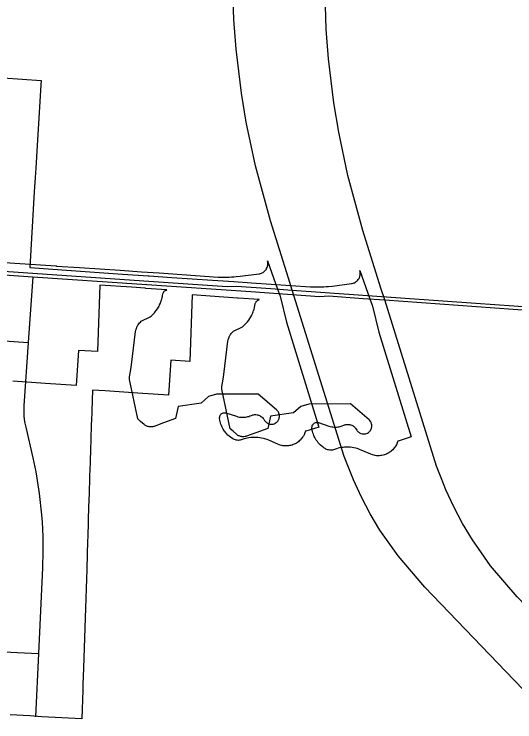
# Model space of a CAD drawing. Extents: x -38.2 to 41.9, y -4 to 24.9.
# Drawn here: x 5.806 to 6.275, y 18.764 to 19.427 of the extents above; entities that cross this region are included whole.
import ezdxf

# ---------------------------------------------------------------- set-up
doc = ezdxf.new("R2010")
doc.units = 0
for name, color, linetype in [('Default', 7, 'Continuous'), ('GM_X_County_Road', 7, 'Continuous'), ('GM_X_State_Location', 7, 'Continuous'), ('GM_X_Township_Road', 7, 'Continuous'), ('GM_X_Township_Road_Text', 7, 'Continuous')]:
    doc.layers.add(name, color=color, linetype=linetype)

msp = doc.modelspace()

# ---------------------------------------------------------------- linework, layer by layer
at = {"layer": 'Default'}
msp.add_lwpolyline([(5.77313, 19.19585), (5.82118, 19.19255), (5.8212, 19.19255), (5.83581, 19.19155), (5.84516, 19.19091), (5.8453, 19.1909), (5.84552, 19.19088), (5.8457, 19.19087), (5.84574, 19.19087), (5.84575, 19.19087), (5.84605, 19.19084), (5.86753, 19.18937), (5.90546, 19.18682), (5.9255, 19.18545), (5.94212, 19.18432), (5.9974, 19.18055), (5.99901, 19.18049), (6.00109, 19.18042), (6.00326, 19.18039), (6.00554, 19.18041), (6.00771, 19.18047), (6.00989, 19.18056), (6.01206, 19.1807), (6.01423, 19.18087), (6.01791, 19.18126), (6.03567, 19.18351), (6.03623, 19.18361), (6.03706, 19.18382), (6.03795, 19.18414), (6.03847, 19.18437), (6.03937, 19.18488), (6.04015, 19.18543), (6.04072, 19.18592), (6.04132, 19.18653), (6.04192, 19.18726), (6.0424, 19.18797), (6.04268, 19.18846), (6.04307, 19.18932), (6.04333, 19.19003), (6.04353, 19.19076), (6.04367, 19.19151), (6.04375, 19.19236), (6.04376, 19.19311), (6.0437, 19.19396), (6.04334, 19.19568), (6.05277, 19.16923), (6.05486, 19.16344), (6.0552, 19.16248), (6.06118, 19.1381), (6.09157, 19.0399), (6.07928, 19.03609), (6.07902, 19.03601), (6.0785, 19.03443), (6.07812, 19.03352), (6.07769, 19.03262), (6.07705, 19.03146), (6.07633, 19.03036), (6.07574, 19.02956), (6.07511, 19.02879), (6.07421, 19.02783), (6.07324, 19.02692), (6.07248, 19.02629), (6.07141, 19.02552), (6.07057, 19.02498), (6.06942, 19.02434), (6.06852, 19.02391), (6.06761, 19.02353), (6.06649, 19.02315), (6.0654, 19.02284), (6.06411, 19.02256), (6.06313, 19.02242), (6.06181, 19.0223), (6.06049, 19.02228), (6.05917, 19.02234), (6.05786, 19.0225), (6.05688, 19.02269), (6.05528, 19.0231), (6.05373, 19.02365), (6.04478, 19.02761), (6.04312, 19.02826), (6.042, 19.02865), (6.04086, 19.02899), (6.03971, 19.0293), (6.03797, 19.02969), (6.03621, 19.02998), (6.03444, 19.03018), (6.03265, 19.03029), (6.03146, 19.03031), (6.03027, 19.03029), (6.02909, 19.03023), (6.0279, 19.03012), (6.02613, 19.02989), (6.02438, 19.02956), (6.02322, 19.02929), (6.0215, 19.02882), (6.0188, 19.0279), (6.01783, 19.02767), (6.01718, 19.02757), (6.01619, 19.02751), (6.0152, 19.02756), (6.01422, 19.02771), (6.01358, 19.02786), (6.01264, 19.02818), (6.01174, 19.02859), (6.01099, 19.02901), (6.00985, 19.02973), (6.00876, 19.0305), (6.00771, 19.03133), (6.0067, 19.03221), (6.00606, 19.03283), (6.00513, 19.0338), (6.00455, 19.03447), (6.00371, 19.03551), (6.00318, 19.03623), (6.00268, 19.03697), (6.00197, 19.03811), (6.00133, 19.03928), (6.00077, 19.04044), (6.0004, 19.04131), (5.99992, 19.04256), (5.99952, 19.04383), (5.99917, 19.04513), (5.9989, 19.04644), (5.99865, 19.0482), (5.99862, 19.04874), (5.99868, 19.04948), (5.99878, 19.04996), (5.99894, 19.05043), (5.99926, 19.0511), (5.99968, 19.05171), (6.0002, 19.05225), (6.00079, 19.0527), (6.00144, 19.05305), (6.00214, 19.0533), (6.00288, 19.05343), (6.00337, 19.05345), (6.00387, 19.05343), (6.0046, 19.05329), (6.01442, 19.05006), (6.01568, 19.04969), (6.0173, 19.04936), (6.01828, 19.04922), (6.01927, 19.04914), (6.02026, 19.04911), (6.02159, 19.04915), (6.0229, 19.04929), (6.0242, 19.04951), (6.02517, 19.04974), (6.02612, 19.05002), (6.02706, 19.05035), (6.02849, 19.05095), (6.02911, 19.05117), (6.02974, 19.05136), (6.03039, 19.0515), (6.03137, 19.05162), (6.03203, 19.05165), (6.03269, 19.05163), (6.03368, 19.05151), (6.03432, 19.05138), (6.03496, 19.0512), (6.03589, 19.05085), (6.03648, 19.05056), (6.03706, 19.05023), (6.03787, 19.04966), (6.03838, 19.04924), (6.03885, 19.04878), (6.03951, 19.04804), (6.04008, 19.04723), (6.04068, 19.0462), (6.04098, 19.04576), (6.0413, 19.04535), (6.04185, 19.04477), (6.04245, 19.04425), (6.0431, 19.0438), (6.04379, 19.04342), (6.04452, 19.04311), (6.04554, 19.04283), (6.04659, 19.04268), (6.04765, 19.04269), (6.04869, 19.04284), (6.04971, 19.04313), (6.05067, 19.04357), (6.05156, 19.04413), (6.05218, 19.04463), (6.05256, 19.045), (6.05307, 19.0456), (6.05338, 19.04603), (6.05379, 19.04671), (6.05412, 19.04743), (6.0543, 19.04793), (6.0545, 19.0487), (6.05462, 19.04948), (6.05466, 19.05027), (6.05464, 19.0508), (6.05458, 19.05133), (6.05443, 19.0521), (6.05419, 19.05286), (6.05399, 19.05335), (6.05363, 19.05406), (6.05335, 19.0545), (6.0527, 19.05533), (6.05204, 19.05597), (6.03485, 19.07083), (5.99583, 19.07074), (5.98819, 19.06847), (5.98147, 19.06234), (5.9599, 19.05933), (5.9573, 19.04796), (5.94608, 19.04384), (5.93739, 19.04065), (5.93661, 19.0404), (5.93597, 19.04025), (5.93499, 19.04011), (5.93433, 19.04007), (5.93333, 19.04011), (5.93268, 19.04018), (5.93171, 19.04039), (5.93108, 19.04058), (5.93046, 19.04081), (5.92986, 19.04109), (5.92928, 19.04141), (5.92872, 19.04177), (5.92794, 19.04238), (5.9247, 19.04517), (5.92196, 19.04754), (5.9141, 19.08466), (5.91416, 19.0871), (5.91537, 19.09395), (5.91574, 19.09613), (5.91607, 19.09831), (5.91995, 19.12957), (5.92021, 19.1309), (5.92043, 19.13168), (5.92069, 19.13246), (5.92111, 19.1335), (5.92121, 19.13373), (5.92148, 19.13427), (5.92176, 19.13479), (5.92206, 19.13531), (5.92239, 19.13581), (5.92302, 19.13669), (5.92371, 19.13752), (5.92446, 19.13831), (5.92527, 19.13903), (5.93373, 19.14321), (5.93462, 19.14399), (5.93549, 19.1448), (5.93674, 19.14608), (5.93753, 19.14697), (5.93829, 19.14788), (5.93937, 19.1493), (5.94038, 19.15078), (5.94131, 19.1523), (5.94188, 19.15334), (5.94242, 19.15441), (5.94315, 19.15603), (5.94359, 19.15714), (5.944, 19.15826), (5.94418, 19.15882), (5.94437, 19.15952), (5.94474, 19.16076), (5.94497, 19.16169), (5.94513, 19.16249), (5.94521, 19.16285), (5.94554, 19.16481), (5.94576, 19.16552), (5.94597, 19.16597), (5.94622, 19.1664), (5.94652, 19.16679), (5.94685, 19.16716), (5.94723, 19.16748), (5.94763, 19.16777), (5.94806, 19.16801), (5.94852, 19.16821), (5.94899, 19.16836), (5.94923, 19.16841), (5.94924, 19.16858), (5.92968, 19.16992), (5.92887, 19.16997), (5.9161, 19.17088), (5.88639, 19.17291), (5.88442, 19.11064), (5.8666, 19.11175), (5.86422, 19.07901), (5.84998, 19.07991), (5.83563, 19.08088), (5.80506, 19.08295)], dxfattribs=at)
at = {"layer": 'GM_X_County_Road'}
for points in [[(6.33156, 18.74361), (6.26678, 18.81099), (6.19068, 18.89012), (6.16568, 18.91927), (6.14879, 18.94351), (6.1397, 18.95874), (6.13142, 18.97442), (6.12397, 18.99051), (6.11949, 19.00145), (6.11538, 19.01254), (6.06671, 19.16827), (6.06312, 19.17932), (6.04638, 19.23325), (6.0322, 19.28484), (6.02363, 19.32547), (6.01909, 19.3528), (6.01409, 19.39407), (6.01194, 19.42186), (6.01053, 19.4664)], [(5.70664, 19.37342), (5.83151, 19.36454), (5.83126, 19.36044), (5.83031, 19.34494), (5.82936, 19.32944), (5.82841, 19.31394), (5.82747, 19.29844), (5.82648, 19.28241), (5.82596, 19.27385), (5.82514, 19.26034), (5.82079, 19.18932), (5.82083, 19.18932), (5.85961, 19.18666), (5.90766, 19.18336), (5.90768, 19.18336), (5.92229, 19.18236), (5.93164, 19.18172), (5.93178, 19.18171), (5.932, 19.18169), (5.93218, 19.18168), (5.93221, 19.18168), (5.93222, 19.18168), (5.93253, 19.18166), (5.954, 19.18018), (5.99193, 19.17763), (6.01197, 19.17626), (6.0286, 19.17513), (6.08387, 19.17136), (6.08548, 19.1713), (6.08756, 19.17123), (6.08974, 19.1712), (6.09201, 19.17122), (6.09419, 19.17128), (6.09637, 19.17137), (6.09854, 19.17151), (6.10071, 19.17168), (6.10438, 19.17207), (6.12215, 19.17432), (6.12271, 19.17442), (6.12354, 19.17463), (6.12443, 19.17495), (6.12494, 19.17518), (6.12585, 19.17569), (6.12662, 19.17624), (6.1272, 19.17673), (6.1278, 19.17734), (6.1284, 19.17807), (6.12887, 19.17878), (6.12915, 19.17927), (6.12955, 19.18013), (6.12981, 19.18084), (6.13001, 19.18157), (6.13015, 19.18232), (6.13023, 19.18317), (6.13024, 19.18392), (6.13018, 19.18477), (6.12982, 19.18649), (6.13925, 19.16004), (6.14133, 19.15425), (6.14168, 19.15329), (6.14766, 19.12891), (6.17805, 19.03071), (6.16575, 19.0269), (6.1655, 19.02682), (6.16497, 19.02524), (6.16459, 19.02433), (6.16417, 19.02343), (6.16353, 19.02228), (6.16281, 19.02117), (6.16222, 19.02037), (6.16159, 19.0196), (6.16069, 19.01864), (6.15972, 19.01774), (6.15896, 19.0171), (6.15789, 19.01633), (6.15705, 19.01579), (6.1559, 19.01515), (6.155, 19.01472), (6.15408, 19.01434), (6.15297, 19.01396), (6.15188, 19.01365), (6.15059, 19.01337), (6.14961, 19.01323), (6.14829, 19.01311), (6.14697, 19.01309), (6.14565, 19.01316), (6.14434, 19.01332), (6.14336, 19.0135), (6.14176, 19.01391), (6.1402, 19.01446), (6.13126, 19.01842), (6.1296, 19.01907), (6.12848, 19.01946), (6.12734, 19.01981), (6.12619, 19.02011), (6.12445, 19.0205), (6.12269, 19.02079), (6.12091, 19.02099), (6.11913, 19.0211), (6.11794, 19.02112), (6.11675, 19.0211), (6.11556, 19.02104), (6.11438, 19.02093), (6.11261, 19.0207), (6.11085, 19.02037), (6.1097, 19.02011), (6.10798, 19.01963), (6.10528, 19.01871), (6.10431, 19.01848), (6.10366, 19.01838), (6.10267, 19.01832), (6.10168, 19.01837), (6.1007, 19.01852), (6.10006, 19.01867), (6.09912, 19.01899), (6.09822, 19.0194), (6.09746, 19.01982), (6.09633, 19.02054), (6.09524, 19.02131), (6.09419, 19.02214), (6.09318, 19.02302), (6.09254, 19.02364), (6.09161, 19.02461), (6.09102, 19.02528), (6.09019, 19.02632), (6.08966, 19.02704), (6.08916, 19.02778), (6.08845, 19.02892), (6.08781, 19.03009), (6.08725, 19.03125), (6.08687, 19.03212), (6.0864, 19.03337), (6.08599, 19.03464), (6.08565, 19.03594), (6.08538, 19.03725), (6.08512, 19.03902), (6.0851, 19.03955), (6.08516, 19.04029), (6.08526, 19.04077), (6.08542, 19.04124), (6.08574, 19.04191), (6.08616, 19.04252), (6.08668, 19.04306), (6.08727, 19.04351), (6.08792, 19.04386), (6.08862, 19.04411), (6.08935, 19.04424), (6.08985, 19.04426), (6.09034, 19.04424), (6.09107, 19.0441), (6.10089, 19.04087), (6.10216, 19.0405), (6.10378, 19.04017), (6.10476, 19.04004), (6.10575, 19.03995), (6.10674, 19.03992), (6.10806, 19.03997), (6.10938, 19.0401), (6.11068, 19.04032), (6.11165, 19.04055), (6.1126, 19.04083), (6.11353, 19.04116), (6.11497, 19.04176), (6.11559, 19.04199), (6.11622, 19.04217), (6.11687, 19.04231), (6.11785, 19.04243), (6.11851, 19.04246), (6.11917, 19.04244), (6.12015, 19.04232), (6.1208, 19.04219), (6.12144, 19.04201), (6.12236, 19.04166), (6.12296, 19.04137), (6.12353, 19.04104), (6.12435, 19.04048), (6.12486, 19.04005), (6.12533, 19.0396), (6.12599, 19.03885), (6.12656, 19.03804), (6.12716, 19.03701), (6.12745, 19.03657), (6.12778, 19.03616), (6.12832, 19.03558), (6.12892, 19.03506), (6.12958, 19.03461), (6.13027, 19.03423), (6.131, 19.03392), (6.13202, 19.03364), (6.13307, 19.03349), (6.13412, 19.0335), (6.13517, 19.03365), (6.13618, 19.03394), (6.13715, 19.03438), (6.13804, 19.03494), (6.13866, 19.03544), (6.13903, 19.03581), (6.13955, 19.03641), (6.13986, 19.03684), (6.14027, 19.03752), (6.1406, 19.03824), (6.14078, 19.03874), (6.14098, 19.03951), (6.1411, 19.04029), (6.14114, 19.04108), (6.14112, 19.04161), (6.14106, 19.04214), (6.14091, 19.04291), (6.14067, 19.04367), (6.14047, 19.04416), (6.14011, 19.04487), (6.13983, 19.04531), (6.13917, 19.04614), (6.13852, 19.04678), (6.12132, 19.06164), (6.08231, 19.06155), (6.07466, 19.05928), (6.06795, 19.05315), (6.04638, 19.05014), (6.04378, 19.03878), (6.03256, 19.03465), (6.02387, 19.03146), (6.02309, 19.03121), (6.02244, 19.03106), (6.02146, 19.03092), (6.0208, 19.03089), (6.01981, 19.03092), (6.01916, 19.031), (6.01819, 19.0312), (6.01755, 19.03139), (6.01694, 19.03162), (6.01634, 19.0319), (6.01576, 19.03222), (6.0152, 19.03258), (6.01442, 19.03319), (6.01118, 19.03598), (6.00844, 19.03835), (6.00058, 19.07547), (6.00063, 19.07791), (6.00185, 19.08477), (6.00222, 19.08694), (6.00255, 19.08913), (6.00642, 19.12038), (6.00669, 19.12171), (6.00691, 19.12249), (6.00716, 19.12327), (6.00758, 19.12431), (6.00769, 19.12454), (6.00795, 19.12508), (6.00824, 19.1256), (6.00854, 19.12612), (6.00886, 19.12662), (6.0095, 19.1275), (6.01019, 19.12834), (6.01094, 19.12912), (6.01175, 19.12985), (6.0202, 19.13402), (6.0211, 19.1348), (6.02197, 19.13562), (6.02321, 19.13689), (6.02401, 19.13778), (6.02477, 19.13869), (6.02585, 19.14011), (6.02686, 19.14159), (6.02778, 19.14311), (6.02836, 19.14415), (6.02889, 19.14522), (6.02963, 19.14684), (6.03007, 19.14795), (6.03047, 19.14907), (6.03066, 19.14963), (6.03084, 19.15033), (6.03122, 19.15157), (6.03145, 19.1525), (6.03161, 19.1533), (6.03169, 19.15366), (6.03202, 19.15562), (6.03224, 19.15633), (6.03245, 19.15678), (6.0327, 19.15721), (6.033, 19.1576), (6.03333, 19.15797), (6.0337, 19.15829), (6.03411, 19.15858), (6.03454, 19.15882), (6.035, 19.15902), (6.03547, 19.15917), (6.03571, 19.15922), (6.03572, 19.15939), (6.01615, 19.16073), (6.01534, 19.16079), (6.00257, 19.16169), (5.97287, 19.16373), (5.9709, 19.10145), (5.95307, 19.10256), (5.95069, 19.06982), (5.93646, 19.07072), (5.92211, 19.0717), (5.89153, 19.07377), (5.87946, 19.07458), (5.87884, 19.05518), (5.87852, 19.04504), (5.87847, 19.04368), (5.87793, 19.02679), (5.87773, 19.02066), (5.87728, 19.00646), (5.87688, 18.99398), (5.87682, 18.99226), (5.87637, 18.97805), (5.87594, 18.96485), (5.87564, 18.95262), (5.8756, 18.9515), (5.87513, 18.93687), (5.87502, 18.93375), (5.87415, 18.9067), (5.87267, 18.86119), (5.87114, 18.81425), (5.87064, 18.79865), (5.87047, 18.79348), (5.8696, 18.76661), (5.83222, 18.76866), (5.82088, 18.76929), (5.80258, 18.77029)]]:
    msp.add_lwpolyline(points, dxfattribs=at)
at = {"layer": 'GM_X_State_Location'}
for points in [[(5.14395, 19.22782), (5.20889, 19.22358), (5.38071, 19.21155), (5.56619, 19.19867), (5.82374, 19.18074), (6.02777, 19.16684), (6.09218, 19.16233), (6.10098, 19.16288), (6.13311, 19.16054)], [(5.82374, 19.18074), (5.81948, 19.11931), (5.81535, 19.05988), (5.8152, 19.0541), (5.81536, 19.05064), (5.8157, 19.04718), (5.81621, 19.04375), (5.81705, 19.03973), (5.82389, 19.01117), (5.82661, 18.9979), (5.82982, 18.97783), (5.83197, 18.95762), (5.83245, 18.95086), (5.83306, 18.93732), (5.8332, 18.92377), (5.83277, 18.90805), (5.82894, 18.82799), (5.82609, 18.76837)], [(6.13311, 19.16054), (6.15319, 19.15908), (6.32491, 19.14682), (6.39626, 19.14175)], [(5.66983, 19.00665), (5.67494, 19.08181), (5.67569, 19.08761), (5.6774, 19.09399), (5.68036, 19.10081), (5.68292, 19.10506), (5.68643, 19.10965), (5.68868, 19.11207), (5.69433, 19.11689), (5.70066, 19.12078), (5.70752, 19.12362), (5.7115, 19.12473), (5.7172, 19.12569), (5.72298, 19.12594), (5.73438, 19.12517), (5.81948, 19.11931)], [(5.69836, 18.83423), (5.73771, 18.83236), (5.82894, 18.82799)]]:
    msp.add_lwpolyline(points, dxfattribs=at)
at = {"layer": 'GM_X_Township_Road'}
for points in [[(5.05747, 19.23701), (5.12241, 19.23277), (5.29423, 19.22074), (5.47971, 19.20786), (5.73726, 19.18993), (5.94129, 19.17603), (6.0057, 19.17152), (6.0145, 19.17206), (6.04663, 19.16973)], [(6.04663, 19.16973), (6.06671, 19.16827), (6.23843, 19.15601), (6.30979, 19.15094)]]:
    msp.add_lwpolyline(points, dxfattribs=at)
at = {"layer": 'GM_X_Township_Road_Text'}
msp.add_lwpolyline([(6.41804, 18.73442), (6.35326, 18.8018), (6.27716, 18.88093), (6.25216, 18.91008), (6.23527, 18.93432), (6.22618, 18.94955), (6.2179, 18.96523), (6.21045, 18.98132), (6.20597, 18.99226), (6.20186, 19.00335), (6.15319, 19.15908), (6.1496, 19.17013), (6.13286, 19.22406), (6.11868, 19.27565), (6.11011, 19.31628), (6.10557, 19.34361), (6.10056, 19.38488), (6.09841, 19.41267), (6.09701, 19.45721)], dxfattribs=at)

doc.saveas('drawing.dxf')
